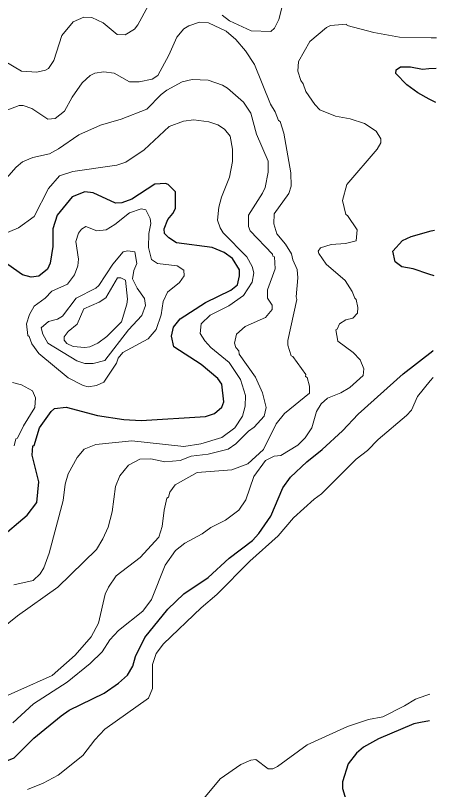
# Model space of a CAD drawing. Extents: x 598.3 to 623.2, y 6902.2 to 6930.1.
# Drawn here: x 622.178 to 623.037, y 6913.109 to 6914.688 of the extents above; entities that cross this region are included whole.
import ezdxf

# ---------------------------------------------------------------- set-up
doc = ezdxf.new("R2010")
doc.units = 0
doc.header["$LTSCALE"] = 0.032
doc.layers.add('1', color=7, linetype='Continuous', lineweight=25)
doc.layers.add('2', color=7, linetype='Continuous', lineweight=13)

msp = doc.modelspace()

# ---------------------------------------------------------------- linework, layer by layer
at = {"layer": '1'}
for points in [[(623.0354, 6914.5106), (623.022, 6914.5178), (622.9986, 6914.5305), (622.9759, 6914.5465), (622.954, 6914.5697), (622.9542, 6914.5772), (622.9632, 6914.5837), (622.9834, 6914.5837), (623.0079, 6914.579), (623.0213, 6914.5798), (623.0361, 6914.5807)], [(622.1429, 6913.6196), (622.2017, 6913.6688), (622.2212, 6913.6948), (622.2255, 6913.7365), (622.2118, 6913.7909), (622.2133, 6913.81), (622.2159, 6913.811), (622.2266, 6913.847), (622.2508, 6913.8805), (622.2573, 6913.886), (622.2813, 6913.8892), (622.345, 6913.8723), (622.399, 6913.8641), (622.4343, 6913.8616), (622.5652, 6913.8697), (622.5835, 6913.8764), (622.5985, 6913.889), (622.6028, 6913.8996), (622.5988, 6913.9363), (622.5904, 6913.9477), (622.5567, 6913.9761), (622.5009, 6914.0123), (622.4959, 6914.0338), (622.5001, 6914.0522), (622.5136, 6914.0695), (622.5653, 6914.1028), (622.6174, 6914.1277), (622.6305, 6914.1389), (622.6351, 6914.1571), (622.6351, 6914.169), (622.6207, 6914.1926), (622.6035, 6914.2049), (622.5787, 6914.2149), (622.5059, 6914.2243), (622.4907, 6914.2343), (622.482, 6914.2437), (622.4813, 6914.2527), (622.4886, 6914.2722), (622.4989, 6914.284), (622.504, 6914.2944), (622.5039, 6914.3284), (622.4893, 6914.3433), (622.4837, 6914.3457), (622.4621, 6914.3441), (622.4152, 6914.3136), (622.3949, 6914.3061), (622.382, 6914.3054), (622.3359, 6914.3262), (622.3191, 6914.3286), (622.2936, 6914.3182), (622.2627, 6914.2808), (622.2539, 6914.2527), (622.2538, 6914.2167), (622.2484, 6914.1827), (622.2431, 6914.1708), (622.2252, 6914.1563), (622.2096, 6914.154), (622.1922, 6914.1593), (622.1381, 6914.1968)], [(623.0317, 6914.1572), (623.021, 6914.1607), (622.9891, 6914.1711), (622.9659, 6914.1757), (622.9524, 6914.1858), (622.9477, 6914.2073), (622.9674, 6914.2294), (622.9851, 6914.2376), (623.0261, 6914.2487), (623.0327, 6914.2505)], [(622.7232, 6913.7247), (622.7389, 6913.7463), (622.7721, 6913.7778), (622.8037, 6913.8029), (622.845, 6913.841), (622.8771, 6913.8746), (622.9685, 6913.9572), (623.0294, 6914.0042), (623.0302, 6914.0048)], [(621.9532, 6913.0958), (622.0096, 6913.1194), (622.0283, 6913.1227), (622.1044, 6913.1449), (622.1752, 6913.1737), (622.2152, 6913.2135), (622.2708, 6913.2594), (622.2876, 6913.2706), (622.3587, 6913.3055), (622.3878, 6913.3258), (622.4063, 6913.3423), (622.4173, 6913.3606), (622.4224, 6913.3803), (622.4418, 6913.4192), (622.4883, 6913.4769), (622.5215, 6913.5084), (622.5709, 6913.5416), (622.6138, 6913.5812), (622.6613, 6913.6168), (622.6744, 6913.6315), (622.699, 6913.6667), (622.7232, 6913.7247)], [(623.0225, 6913.2487), (623.0042, 6913.2453), (622.9906, 6913.2428), (622.9184, 6913.2124), (622.8874, 6913.195), (622.8734, 6913.1828), (622.8566, 6913.1616), (622.8448, 6913.1245), (622.8449, 6913.1107), (622.8587, 6913.0663)]]:
    msp.add_lwpolyline(points, dxfattribs=at)
at = {"layer": '2'}
for points in [[(622.1194, 6914.6161), (622.19, 6914.575), (622.2212, 6914.5725), (622.2391, 6914.5765), (622.2452, 6914.5803), (622.2557, 6914.5965), (622.2722, 6914.6472), (622.2952, 6914.6751), (622.3173, 6914.6848), (622.3337, 6914.6842), (622.3564, 6914.673), (622.3855, 6914.6498), (622.4016, 6914.6486), (622.4203, 6914.6605), (622.4273, 6914.6693), (622.4483, 6914.7079)], [(622.5994, 6914.689), (622.6144, 6914.6776), (622.6589, 6914.6568), (622.6987, 6914.6559), (622.7065, 6914.6626), (622.7152, 6914.6801), (622.7225, 6914.7095)], [(622.1121, 6913.2788), (622.2523, 6913.3417), (622.2998, 6913.3832), (622.3323, 6913.4206), (622.347, 6913.4482), (622.3605, 6913.5077), (622.3673, 6913.522), (622.3832, 6913.5449), (622.432, 6913.5826), (622.4703, 6913.6238), (622.4769, 6913.6455), (622.481, 6913.6786), (622.4868, 6913.7031), (622.4897, 6913.7055), (622.4927, 6913.7158), (622.5038, 6913.7303), (622.5485, 6913.7556), (622.6194, 6913.7613), (622.652, 6913.7735), (622.6838, 6913.8029), (622.7096, 6913.8552), (622.7266, 6913.8762), (622.7775, 6913.9178), (622.7775, 6913.9321), (622.7728, 6913.9494), (622.7696, 6913.9516), (622.7699, 6913.9554), (622.7435, 6913.9926), (622.7404, 6913.9939), (622.7331, 6914.0156), (622.7332, 6914.0254), (622.7515, 6914.1089), (622.7501, 6914.1143), (622.7541, 6914.153), (622.7525, 6914.1699), (622.7434, 6914.19), (622.7408, 6914.2021), (622.7283, 6914.2217), (622.7108, 6914.2428), (622.7046, 6914.2634), (622.7054, 6914.2833), (622.7355, 6914.325), (622.7405, 6914.34), (622.7396, 6914.3671), (622.725, 6914.4484), (622.7176, 6914.4718), (622.7146, 6914.4737), (622.7078, 6914.4916), (622.6982, 6914.5071), (622.6657, 6914.5881), (622.6468, 6914.6165), (622.6274, 6914.6393), (622.6078, 6914.6566), (622.5713, 6914.6733), (622.5532, 6914.6745), (622.5313, 6914.667)], [(622.5313, 6914.667), (622.5213, 6914.6609), (622.507, 6914.6442), (622.4909, 6914.6072), (622.4683, 6914.566), (622.4568, 6914.5586), (622.4301, 6914.553), (622.4104, 6914.553), (622.3793, 6914.5708), (622.3577, 6914.5732), (622.3399, 6914.5706), (622.33, 6914.5656), (622.3141, 6914.551), (622.2936, 6914.5217), (622.2779, 6914.4928), (622.259, 6914.478), (622.2435, 6914.477), (622.2112, 6914.4986), (622.1934, 6914.5044), (622.185, 6914.5044), (622.1589, 6914.4946)], [(622.8342, 6914.0481), (622.8389, 6914.059), (622.8515, 6914.0673), (622.8658, 6914.0706), (622.8752, 6914.0807), (622.8763, 6914.0921), (622.873, 6914.109), (622.8698, 6914.1113), (622.8649, 6914.1248), (622.8504, 6914.1474), (622.8115, 6914.1806), (622.7964, 6914.2024), (622.7953, 6914.2075), (622.8003, 6914.2139), (622.8216, 6914.2212), (622.8507, 6914.2228), (622.873, 6914.2287), (622.8746, 6914.2507), (622.8553, 6914.28), (622.8517, 6914.2819), (622.8448, 6914.3105), (622.8538, 6914.3435), (622.9155, 6914.4157), (622.9232, 6914.4287), (622.9232, 6914.4369), (622.9133, 6914.452), (622.8899, 6914.4677), (622.8604, 6914.4777), (622.8308, 6914.4826), (622.7986, 6914.4956), (622.7884, 6914.5064), (622.7704, 6914.533), (622.7648, 6914.5491), (622.7596, 6914.5557), (622.7541, 6914.5746), (622.7548, 6914.5941), (622.7782, 6914.6353), (622.8123, 6914.6639), (622.8202, 6914.668), (622.8533, 6914.6703), (622.8547, 6914.668), (622.9087, 6914.6533), (622.9615, 6914.6443), (623.0261, 6914.6429), (623.0367, 6914.6427)], [(622.7078, 6914.1712), (622.7063, 6914.1957), (622.703, 6914.1971), (622.7018, 6914.2014), (622.6567, 6914.2489), (622.653, 6914.2574), (622.653, 6914.2805), (622.6819, 6914.3254), (622.687, 6914.3374), (622.6933, 6914.3686), (622.6933, 6914.3908), (622.6694, 6914.446), (622.6576, 6914.4893), (622.6426, 6914.5115), (622.6106, 6914.5402), (622.5998, 6914.5464), (622.5709, 6914.5561), (622.5379, 6914.5578), (622.5179, 6914.5527), (622.4867, 6914.5361), (622.4748, 6914.5271), (622.4455, 6914.497), (622.3932, 6914.4764), (622.3511, 6914.4643), (622.3072, 6914.4445), (622.2657, 6914.416), (622.2471, 6914.4059), (622.2131, 6914.3988), (622.1923, 6914.3894), (622.1791, 6914.3787), (622.1492, 6914.3447)], [(622.1532, 6914.2424), (622.184, 6914.255), (622.2157, 6914.2778), (622.2448, 6914.335), (622.2676, 6914.3611), (622.2946, 6914.3699), (622.3847, 6914.3832), (622.4031, 6914.3892), (622.4401, 6914.4144), (622.4914, 6914.4618), (622.5204, 6914.4729), (622.5416, 6914.4753), (622.5722, 6914.4712)], [(622.5722, 6914.4712), (622.5909, 6914.465), (622.6044, 6914.4564), (622.6157, 6914.4419), (622.6205, 6914.4152), (622.6205, 6914.3901), (622.6141, 6914.3582), (622.5979, 6914.3177), (622.5923, 6914.2974), (622.5898, 6914.2703), (622.5952, 6914.2548), (622.6014, 6914.2448), (622.6496, 6914.196), (622.6608, 6914.176), (622.6642, 6914.1634), (622.6609, 6914.1442), (622.6427, 6914.1171), (622.6132, 6914.0956), (622.5748, 6914.0765), (622.5568, 6914.0591), (622.5542, 6914.0393), (622.5638, 6914.0245), (622.5766, 6914.011), (622.6134, 6913.9804), (622.6366, 6913.9453), (622.6472, 6913.9127), (622.6464, 6913.8914), (622.6408, 6913.8707), (622.6253, 6913.8472), (622.599, 6913.8274), (622.556, 6913.814), (622.5215, 6913.8091), (622.4154, 6913.8203), (622.342, 6913.8131), (622.3178, 6913.8034), (622.3034, 6913.7863), (622.285, 6913.753), (622.279, 6913.7319), (622.2747, 6913.6985), (622.2466, 6913.5908), (622.2359, 6913.5612), (622.2283, 6913.5491), (622.2141, 6913.5355), (622.1743, 6913.5262)], [(622.1317, 6913.4229), (622.1819, 6913.4631), (622.2642, 6913.5219), (622.343, 6913.5989), (622.3561, 6913.6203), (622.3665, 6913.6445), (622.3751, 6913.6758), (622.3819, 6913.7271), (622.3905, 6913.749), (622.408, 6913.7706), (622.4312, 6913.7831), (622.4538, 6913.7839), (622.4824, 6913.7776), (622.5134, 6913.7799), (622.5364, 6913.7888), (622.5706, 6913.7929), (622.6116, 6913.8035), (622.6271, 6913.8142), (622.6532, 6913.8403), (622.6644, 6913.8481), (622.685, 6913.8705), (622.6893, 6913.8884), (622.6818, 6913.9181), (622.6673, 6913.9502), (622.6342, 6913.9971), (622.6332, 6914.0042), (622.627, 6914.0109), (622.6247, 6914.0197), (622.6286, 6914.0379), (622.6465, 6914.0535), (622.688, 6914.0719), (622.7014, 6914.0886), (622.7012, 6914.0975), (622.6918, 6914.1113), (622.6918, 6914.1283), (622.7078, 6914.1712)], [(622.1725, 6913.245), (622.2146, 6913.2839), (622.2834, 6913.3278), (622.3303, 6913.3658), (622.3546, 6913.3901), (622.3699, 6913.4145), (622.3882, 6913.4334), (622.4377, 6913.4727), (622.4553, 6913.4968), (622.4832, 6913.5668), (622.5045, 6913.5967), (622.5232, 6913.6114), (622.5588, 6913.6308), (622.5766, 6913.6438), (622.6062, 6913.6587), (622.6337, 6913.6789), (622.6477, 6913.7001), (622.6641, 6913.7473), (622.688, 6913.7801), (622.7053, 6913.7889), (622.7189, 6913.7907), (622.7535, 6913.8116), (622.7685, 6913.8268), (622.7822, 6913.8469), (622.792, 6913.8801), (622.8014, 6913.8961), (622.8144, 6913.9073), (622.8413, 6913.9186), (622.8599, 6913.9295), (622.8868, 6913.9534), (622.8884, 6913.9675), (622.8811, 6913.9855), (622.8669, 6914.0007), (622.8354, 6914.0234), (622.831, 6914.0467), (622.8342, 6914.0481)], [(622.2026, 6913.1088), (622.2342, 6913.1217), (622.2648, 6913.1384), (622.3154, 6913.1785), (622.3399, 6913.2103), (622.3603, 6913.2323), (622.4489, 6913.295), (622.4572, 6913.315), (622.4572, 6913.3642), (622.4648, 6913.3867), (622.4798, 6913.4061), (622.5569, 6913.4799), (622.5885, 6913.5067), (622.6561, 6913.5751), (622.7137, 6913.6263), (622.7447, 6913.6629), (622.7871, 6913.7014), (622.8018, 6913.7119), (622.8727, 6913.7827), (622.8961, 6913.8005), (622.918, 6913.8232), (622.9757, 6913.872), (622.9854, 6913.8826), (622.9976, 6913.9109), (623.0237, 6913.9427), (623.0296, 6913.9499)], [(622.1752, 6913.8101), (622.1786, 6913.8242), (622.1816, 6913.8261), (622.1939, 6913.851), (622.2173, 6913.8885), (622.2189, 6913.908), (622.2126, 6913.9223), (622.19, 6913.9347), (622.172, 6913.9394)], [(623.0231, 6913.3037), (623.0148, 6913.3008), (622.9935, 6913.2933), (622.9711, 6913.2793), (622.9275, 6913.2573), (622.8977, 6913.2514), (622.8553, 6913.2375), (622.7725, 6913.2002), (622.7126, 6913.1557), (622.7025, 6913.1508), (622.6935, 6913.151), (622.6682, 6913.1702), (622.658, 6913.1688), (622.6375, 6913.1602), (622.5952, 6913.1305), (622.5585, 6913.0865)]]:
    msp.add_lwpolyline(points, dxfattribs=at)
for points in [[(622.4481, 6914.0286), (622.465, 6914.0473), (622.4748, 6914.0778), (622.479, 6914.1047), (622.4881, 6914.1234), (622.5121, 6914.1435), (622.5218, 6914.1572), (622.5215, 6914.1686), (622.5075, 6914.1772), (622.4676, 6914.182), (622.4551, 6914.1901), (622.449, 6914.2146), (622.4496, 6914.2437), (622.4537, 6914.2635), (622.4528, 6914.2743), (622.4434, 6914.292), (622.4344, 6914.294), (622.4101, 6914.2857), (622.3806, 6914.2619), (622.3629, 6914.251), (622.3438, 6914.249), (622.3214, 6914.2576), (622.3127, 6914.2524), (622.3062, 6914.2441), (622.3008, 6914.2273), (622.3064, 6914.1909), (622.3047, 6914.1777), (622.2981, 6914.1588), (622.284, 6914.1397), (622.2517, 6914.1256), (622.2382, 6914.1117), (622.2159, 6914.095), (622.2061, 6914.0781), (622.2005, 6914.059), (622.2028, 6914.0352), (622.206, 6914.0331), (622.2114, 6914.0186), (622.2256, 6913.9983), (622.2855, 6913.9492), (622.3156, 6913.9332), (622.3257, 6913.9305), (622.3433, 6913.9336), (622.358, 6913.9401), (622.384, 6913.9788), (622.3875, 6913.989), (622.3966, 6914.0004)], [(622.3972, 6914.2059), (622.4068, 6914.2081), (622.4215, 6914.206), (622.4254, 6914.1825), (622.4191, 6914.1679), (622.4166, 6914.1508), (622.4259, 6914.1318), (622.4408, 6914.1107), (622.4433, 6914.0966), (622.4357, 6914.076), (622.408, 6914.0466), (622.3597, 6913.984), (622.3362, 6913.9783), (622.3192, 6913.9783), (622.3031, 6913.9833), (622.2436, 6914.0194), (622.2333, 6914.0379), (622.2304, 6914.0509), (622.2454, 6914.0637), (622.2638, 6914.0687), (622.2739, 6914.0745), (622.3015, 6914.1116), (622.3418, 6914.1319), (622.3481, 6914.1373), (622.3764, 6914.1811)], [(622.3455, 6914.0196), (622.3643, 6914.033), (622.3939, 6914.063), (622.4051, 6914.0989), (622.406, 6914.1092), (622.4019, 6914.1479), (622.393, 6914.1531), (622.386, 6914.1531), (622.362, 6914.1123), (622.3483, 6914.1036), (622.3173, 6914.0895), (622.3033, 6914.0587), (622.2853, 6914.0436), (622.2773, 6914.0323), (622.2773, 6914.0256), (622.2825, 6914.0193), (622.2957, 6914.0126), (622.3195, 6914.0108), (622.3291, 6914.0123)]]:
    msp.add_lwpolyline(points, close=True, dxfattribs=at)

doc.saveas('drawing.dxf')
